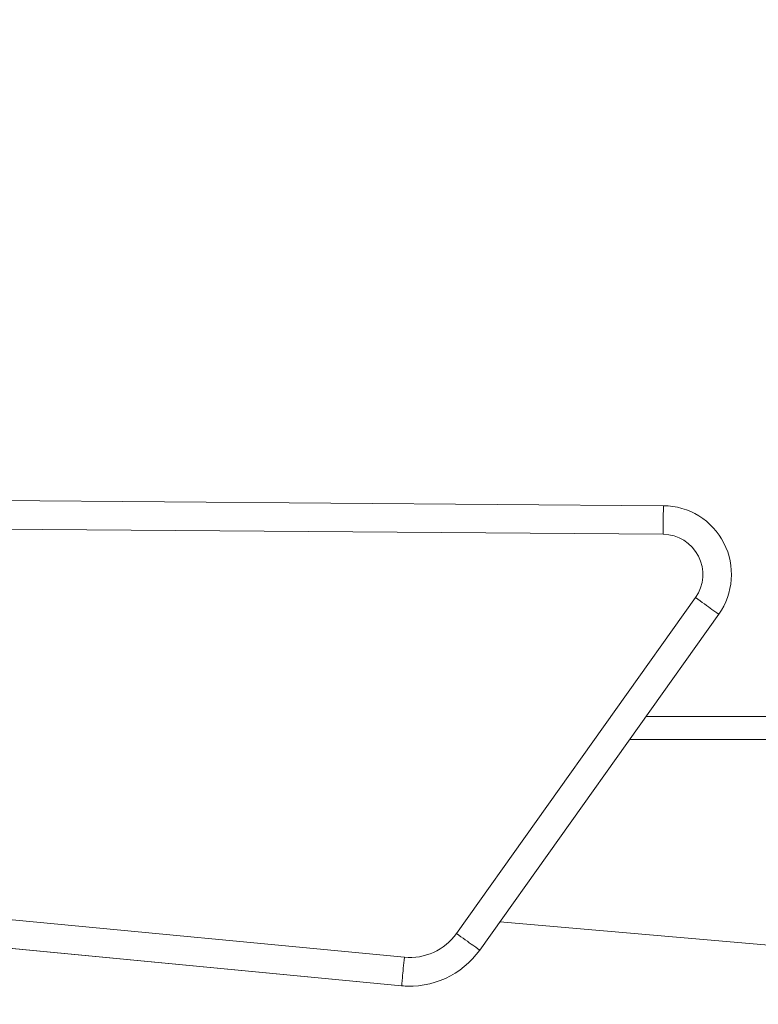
# Model space of a CAD drawing. Header units: millimetres. Extents: x 0 to 594, y 0 to 420.
# Tile 18 of 656: x 158.55 to 165, y 60.96 to 69.56. Entities that reach past the tile are written whole.
import ezdxf

# ---------------------------------------------------------------- set-up
doc = ezdxf.new("R2010")
doc.units = ezdxf.units.MM
doc.layers.add('1', color=7, linetype='Continuous', true_color=0xffffff)
doc.styles.add('Arial Unicode MS', font='txt')
doc.dimstyles.get("Standard").update_dxf_attribs({"dimtxt": 0.18, "dimasz": 0.18, "dimexe": 0.18, "dimexo": 0.0625, "dimgap": 0.09, "dimtad": 0, "dimtih": 1, "dimtoh": 1, "dimdec": 4, "dimzin": 0, "dimdsep": 46, "dimtxsty": 'Standard', "dimcen": 0.09, "dimadec": 0, "dimazin": 0, "dimtfac": 1, "dimtdec": 4, "dimtofl": 0, "dimtmove": 0, "dimatfit": 3, "dimfxl": 0, "dimtolj": 1, "dimtzin": 0, "dimarcsym": 0})

# ---------------------------------------------------------------- blocks, each defined once
blk = doc.blocks.new('_U11')
at = {"layer": '1', "color": 18, "lineweight": 13}
for p, q in [((89.6332, 165.9155), (66.2931, 165.9155)), ((68.2931, 165.9155), (68.2931, 98.2238)), ((351.6296, 113.5712), (66.2931, 113.5712))]:
    blk.add_line(p, q, dxfattribs=at)
at = {"layer": '1', "color": 18}
for points in [[(68.2931, 165.9155), (69.231, 162.4155), (67.3553, 162.4155)], [(68.2931, 113.5712), (67.3553, 117.0712), (69.231, 117.0712)]]:
    blk.add_solid(points, dxfattribs=at)
at = {"layer": '1', "color": 18, "linetype": 'Continuous', "lineweight": 13, "char_height": 2.5, "attachment_point": 7, "rotation": 90, "line_spacing_factor": 1.047437, "style": 'Arial Unicode MS'}
for s, insert in [('\\fArial Unicode MS|b0|i0;\\W1.0000;1.05', (70.4208, 90.2889)), ('\\fArial Unicode MS|b0|i0;\\W1.0000;BOW DEFLATED ', (70.4208, 59.7732))]:
    blk.add_mtext(s, dxfattribs=dict(at, insert=insert))
blk = doc.blocks.new('_U12')
at = {"layer": '1', "color": 18, "lineweight": 13}
for p, q in [((101.1727, 144.1064), (76.7536, 144.1064)), ((78.7536, 144.1064), (78.7536, 98.932)), ((351.6296, 113.5712), (76.7536, 113.5712))]:
    blk.add_line(p, q, dxfattribs=at)
at = {"layer": '1', "color": 18}
for points in [[(78.7536, 144.1064), (79.6914, 140.6064), (77.8157, 140.6064)], [(78.7536, 113.5712), (77.8157, 117.0712), (79.6914, 117.0712)]]:
    blk.add_solid(points, dxfattribs=at)
at = {"layer": '1', "color": 18, "linetype": 'Continuous', "lineweight": 13, "char_height": 2.5, "attachment_point": 7, "rotation": 90, "line_spacing_factor": 1.047437, "style": 'Arial Unicode MS'}
for s, insert in [('\\fArial Unicode MS|b0|i0;\\W1.0000;0.61', (80.8813, 90.9971)), ('\\fArial Unicode MS|b0|i0;\\W1.0000;FWD TIE DOWN', (80.8813, 62.4272))]:
    blk.add_mtext(s, dxfattribs=dict(at, insert=insert))

msp = doc.modelspace()

# ---------------------------------------------------------------- linework, layer by layer
at = {"layer": '1', "color": 155, "linetype": 'Continuous', "lineweight": 18}
for p, q in [((152.7287, 65.4039), (164.1732, 65.3127)), ((164.6571, 64.3647), (162.5673, 61.4301)), ((164.0211, 63.4709), (186.6833, 63.4709)), ((154.3623, 61.8371), (161.8842, 61.1185)), ((167.3975, 61.2711), (162.7439, 61.6782)), ((161.9495, 61.1152), (161.9504, 61.1152))]:
    msp.add_line(p, q, dxfattribs=at)
at = {"layer": '1', "color": 155, "linetype": 'Continuous', "lineweight": 13}
for p, q in [((164.1713, 65.0627), (152.7268, 65.1539)), ((162.3637, 61.5751), (164.4536, 64.5097)), ((163.8782, 63.2709), (169.8909, 63.2709)), ((154.387, 62.0859), (161.9089, 61.3674)), ((161.885, 61.1185), (154.3631, 61.8371)), ((161.8842, 61.1185), (161.885, 61.1185))]:
    msp.add_line(p, q, dxfattribs=at)
for centre, major_axis, ratio, start_param, end_param in [((164.1712, 65.0627), (-0.002, -0.25), 0.000417, 1.570796, 3.141593), ((164.1685, 64.7127), (0.0028, 0.35), 1, 4.101524, 6.283185), ((164.4535, 64.5097), (-0.2036, 0.145), 0.000239, 3.141251, 4.712048), ((161.9564, 61.8651), (0.004, 0.5), 1, 3.054326, 4.101524), ((162.3636, 61.5751), (-0.2036, 0.145), 0.000239, 3.141251, 4.712048), ((161.9088, 61.3674), (-0.0238, -0.2489), 0.000415, 0.000036, 1.570833)]:
    msp.add_ellipse(centre, major_axis=major_axis, ratio=ratio, start_param=start_param, end_param=end_param, dxfattribs=at)
at = {"layer": '1', "color": 155, "linetype": 'Continuous', "lineweight": 18}
for centre, major_axis, start_param, end_param in [((164.1684, 64.7127), (-0.0048, -0.6), 0.959931, 3.141593), ((161.9563, 61.8651), (-0.006, -0.75), 6.195919, 7.243116), ((161.9555, 61.8651), (0.006, 0.75), 3.054326, 3.141604)]:
    msp.add_ellipse(centre, major_axis=major_axis, ratio=1, start_param=start_param, end_param=end_param, dxfattribs=at)

# ---------------------------------------------------------------- dimensions: what is measured, and where the dimension line sits
at = {"layer": '1', "color": 18, "linetype": 'Continuous', "lineweight": 13}
for base, p2, text, picture, middle in [((68.2931, 165.9155), (89.6332, 165.9155), '\\fArial Unicode MS|b0|i0;\\C18;{\\H1.00x;\\fArial Unicode MS|b0|i0;BOW DEFLATED \\fArial Unicode MS|b0|i0;}\\C18; <> ', '_U11', (68.2931, 78.1922)), ((78.7536, 144.1064), (101.1727, 144.1064), '\\fArial Unicode MS|b0|i0;\\C18;{\\H1.00x;\\fArial Unicode MS|b0|i0;FWD TIE DOWN\\fArial Unicode MS|b0|i0;}\\C18; <> ', '_U12', (78.7536, 79.8733))]:
    dim = msp.add_linear_dim(base=base, p1=(351.6296, 113.5712), p2=p2, angle=90, text=text, dimstyle='Standard', override={"dimtxt": 2.5, "dimasz": 3.5, "dimexe": 2, "dimexo": 0, "dimgap": 1.5, "dimtih": 0, "dimtoh": 0, "dimdec": 2, "dimlfac": 0.02, "dimzin": 8, "dimdsep": 46, "dimlunit": 2, "dimtxsty": 'Arial Unicode MS', "dimsah": 1, "dimse1": 0, "dimse2": 0, "dimsd1": 0, "dimsd2": 0, "dimclrd": 18, "dimclre": 18, "dimclrt": 18, "dimtol": 0, "dimtm": -0.1, "dimtfac": 1.4, "dimtdec": 2, "dimtofl": 1, "dimtmove": 0, "dimtzin": 8, "dimlwd": 13, "dimlwe": 13}, dxfattribs=at)
    dim.commit()
    dim.dimension.update_dxf_attribs({"geometry": picture, "text_midpoint": middle, "dimtype": 160})

doc.saveas('drawing.dxf')
